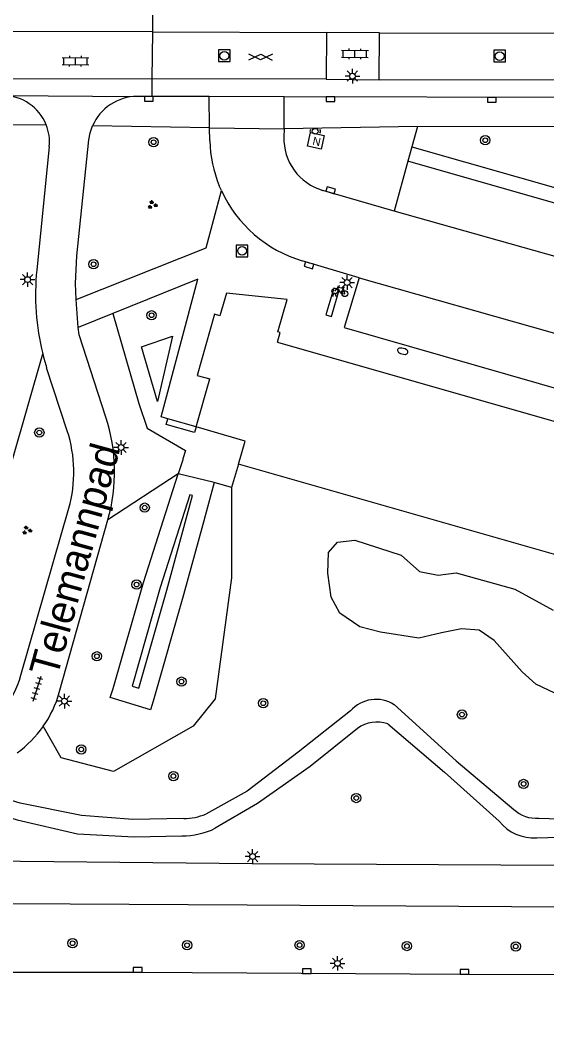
# Model space of a CAD drawing. Extents: x 132999 to 136000, y 398499 to 400501.
# Drawn here: x 134365.6 to 134410.7, y 399202.1 to 399288 of the extents above; entities that cross this region are included whole.
import ezdxf

# ---------------------------------------------------------------- set-up
doc = ezdxf.new("R2010")
doc.units = 0
for name, color, linetype in [('gg-anno-openbare ruimte label', 7, 'Continuous'), ('gg-bbg-hoofdgebouw', 7, 'Continuous'), ('gg-knt-verharding', 7, 'Continuous'), ('gg-knt-verharding nz', 7, 'Continuous'), ('gt-grn-groengrens', 7, 'Continuous'), ('gt-grn-vlakafsluiter', 7, 'Continuous'), ('gt-grn-weggrens', 7, 'Continuous'), ('gt-symb-boom', 7, 'Continuous'), ('gt-symb-brandkraan', 7, 'Continuous'), ('gt-symb-fietsenrek', 7, 'Continuous'), ('gt-symb-gesloten verharding', 7, 'Continuous'), ('gt-symb-groenvak', 7, 'Continuous'), ('gt-symb-klinker verharding', 7, 'Continuous'), ('gt-symb-kolk', 7, 'Continuous'), ('gt-symb-lichtmast', 7, 'Continuous'), ('gt-symb-nortonput', 7, 'Continuous'), ('gt-symb-peilbuis', 7, 'Continuous'), ('gt-symb-rioolschacht', 7, 'Continuous'), ('gt-symb-tegel verharding', 7, 'Continuous')]:
    doc.layers.add(name, color=color, linetype=linetype)

# ---------------------------------------------------------------- blocks, each defined once
blk = doc.blocks.new('gt0-RS')
at = {"layer": 'gt-symb-rioolschacht'}
blk.add_lwpolyline([(-0.5, -0.5), (0.5, -0.5), (0.5, 0.5), (-0.5, 0.5)], close=True, dxfattribs=at)
blk.add_circle((0, 0), 0.375, dxfattribs=at)
blk = doc.blocks.new('gt0-KL1')
at = {"layer": 'gt-symb-klinker verharding'}
for p, q in [((-1.15, 0.3), (1.15, 0.3)), ((-1, -0.3), (-1, 0.3)), ((-0.5, 0.3), (-0.5, 0.45)), ((0, -0.3), (0, 0.3)), ((0.5, 0.3), (0.5, 0.45)), ((1, -0.3), (1, 0.3)), ((-1.15, -0.3), (1.15, -0.3)), ((-0.5, -0.45), (-0.5, -0.3)), ((0.5, -0.45), (0.5, -0.3))]:
    blk.add_line(p, q, dxfattribs=at)
blk = doc.blocks.new('gt0-BOOM')
at = {"layer": 'gt-symb-boom'}
for radius in [0.4, 0.2]:
    blk.add_circle((0, 0), radius, dxfattribs=at)
blk = doc.blocks.new('gt0-KOLK')
at = {"layer": 'gt-symb-kolk'}
blk.add_lwpolyline([(0, 0), (0.375, 0), (0.375, 0.4), (-0.375, 0.4), (-0.375, 0), (0, 0)], dxfattribs=at)
blk = doc.blocks.new('gt0-PBUIS')
at = {"layer": 'gt-symb-peilbuis'}
blk.add_circle((0, 0), 0.25, dxfattribs=at)
for centre, start, end in [((-0.207, 0), 141.90727, 218.09273), ((0.207, 0), 321.90727, 38.09273)]:
    blk.add_arc(centre, 0.243, start, end, dxfattribs=at)
blk = doc.blocks.new('gt0-GESVH1')
at = {"layer": 'gt-symb-gesloten verharding'}
for p, q in [((-0.992, -0.261), (0.008, 0.239)), ((0.008, -0.261), (-0.992, 0.239)), ((0.008, 0.239), (1.008, -0.261)), ((1.008, 0.239), (0.008, -0.261))]:
    blk.add_line(p, q, dxfattribs=at)
blk = doc.blocks.new('gt0-GRVAK')
at = {"layer": 'gt-symb-groenvak'}
for p, q in [((-0.11, 0.189), (-0.228, 0.24)), ((-0.182, 0.153), (0.088, 0.153)), ((-0.091, 0.211), (-0.156, 0.322)), ((-0.047, 0.214), (-0.047, 0.393)), ((-0.004, 0.211), (0.061, 0.322)), ((0.015, 0.189), (0.133, 0.24)), ((0.262, -0.052), (0.197, 0.059)), ((0.305, -0.049), (0.305, 0.13)), ((0.349, -0.052), (0.414, 0.059)), ((-0.245, -0.228), (-0.363, -0.177)), ((-0.318, -0.264), (-0.047, -0.264)), ((-0.226, -0.206), (-0.291, -0.095)), ((-0.183, -0.203), (-0.183, -0.024)), ((-0.139, -0.206), (-0.074, -0.095)), ((-0.12, -0.228), (-0.002, -0.177)), ((0.243, -0.074), (0.125, -0.023)), ((0.17, -0.11), (0.441, -0.11)), ((0.368, -0.074), (0.486, -0.023))]:
    blk.add_line(p, q, dxfattribs=at)
blk = doc.blocks.new('gt0-NPUT')
at = {"layer": 'gt-symb-nortonput'}
blk.add_lwpolyline([(-0.566, -0.608), (-0.566, 0.592), (0.634, 0.592), (0.634, -0.608)], close=True, dxfattribs=at)
blk.add_text('N', height=0.7, dxfattribs=at).set_placement((-0.221, -0.381))
blk = doc.blocks.new('gt0-FREK')
at = {"layer": 'gt-symb-fietsenrek'}
for p, q in [((0.259, 0.762), (0.294, 0.823)), ((0.54, 0.335), (0.259, 0.762)), ((0.294, 0.823), (0.767, 0.714)), ((0.767, 0.714), (0.54, 0.335)), ((0.757, 0.841), (0.866, 0.816)), ((0.767, 0.714), (0.84, 0.822)), ((0.895, 0.252), (0.767, 0.714))]:
    blk.add_line(p, q, dxfattribs=at)
for points in [[(0.294, 0.823), (0.36, 0.937), (0.452, 0.935)], [(-0.124, 0), (-0.047, 0.312), (0.053, 0.312), (0.12, 0)], [(0.036, 0.476), (0.228, 0.708), (0.259, 0.762)], [(0.54, 0.335), (0.555, 0.305), (0.895, 0.252)]]:
    blk.add_lwpolyline(points, dxfattribs=at)
for centre in [(0.036, 0.476), (0.895, 0.252)]:
    blk.add_circle(centre, 0.252, dxfattribs=at)
blk = doc.blocks.new('gt0-LMAST')
at = {"layer": 'gt-symb-lichtmast'}
for p, q in [((-0.182, 0.173), (-0.447, 0.438)), ((-0.005, 0.246), (-0.005, 0.621)), ((0.172, 0.173), (0.437, 0.438)), ((-0.255, -0.004), (-0.63, -0.004)), ((-0.182, -0.181), (-0.447, -0.446)), ((-0.005, -0.254), (-0.005, -0.629)), ((0.437, -0.446), (0.172, -0.181)), ((0.245, -0.004), (0.62, -0.004))]:
    blk.add_line(p, q, dxfattribs=at)
blk.add_circle((-0.005, -0.004), 0.25, dxfattribs=at)
blk = doc.blocks.new('gt0-BR')
at = {"layer": 'gt-symb-brandkraan'}
for centre, radius, start, end in [((-0.244, 0), 0.206, 107.56694, 252.43307), ((0.599, -2.664), 3, 106.89205, 107.56694), ((0, -0.691), 0.938, 73.10799, 106.89205), ((-0.599, -2.664), 3, 72.43309, 73.10799), ((0.244, 0), 0.206, 287.56695, 72.43309), ((0.599, 2.664), 3, 252.43307, 253.10797), ((0, 0.691), 0.938, 253.10797, 286.89206), ((-0.599, 2.664), 3, 286.89206, 287.56695)]:
    blk.add_arc(centre, radius, start, end, dxfattribs=at)
blk = doc.blocks.new('gt0-TEG1')
at = {"layer": 'gt-symb-tegel verharding'}
for p, q in [((-1.125, 0), (1.125, 0)), ((-0.9, -0.25), (-0.9, 0.25)), ((-0.45, -0.25), (-0.45, 0.25)), ((0, -0.25), (0, 0.25)), ((0.45, -0.25), (0.45, 0.25)), ((0.9, -0.25), (0.9, 0.25))]:
    blk.add_line(p, q, dxfattribs=at)

msp = doc.modelspace()

# ---------------------------------------------------------------- linework, layer by layer
at = {"layer": 'gg-bbg-hoofdgebouw'}
for p, q in [((134380.693, 399253.112), (134381.876, 399257.216)), ((134453.48, 399230.13), (134384.33, 399249.91))]:
    msp.add_line(p, q, dxfattribs=at)
for points in [[(134387.66, 399260.38), (134387.895, 399261.197), (134387.684, 399261.258), (134388.489, 399264.044), (134383.292, 399264.568), (134382.741, 399262.645), (134382.27, 399262.78)], [(134382.27, 399262.78), (134380.8, 399257.52), (134381.876, 399257.216)], [(134387.66, 399260.38), (134459.86, 399239.7), (134459, 399236.68), (134456.72, 399237.34), (134456.02, 399234.87), (134454.91, 399235.19), (134453.48, 399230.13)], [(134384.33, 399249.91), (134384.902, 399251.899), (134380.693, 399253.112)]]:
    msp.add_lwpolyline(points, dxfattribs=at)
at = {"layer": 'gg-knt-verharding'}
for p, q in [((134377, 399286.99), (134363.98, 399287.01)), ((134376.93, 399282.96), (134377, 399286.99)), ((134391.87, 399286.91), (134391.84, 399282.91)), ((134396.4, 399286.88), (134391.87, 399286.91)), ((134396.37, 399282.87), (134396.4, 399286.88)), ((134363.91, 399282.98), (134376.93, 399282.96)), ((134391.84, 399282.91), (134396.37, 399282.87)), ((134364.205, 399281.519), (134375.652, 399281.441)), ((134376.926, 399281.437), (134375.652, 399281.441)), ((134381.831, 399281.423), (134376.926, 399281.437)), ((134388.227, 399281.405), (134381.831, 399281.423)), ((134480.85, 399281.141), (134388.227, 399281.405)), ((134381.841, 399278.747), (134371.825, 399278.906)), ((134381.841, 399278.747), (134388.23, 399278.65)), ((134381.871, 399277.634), (134381.841, 399278.747)), ((134388.23, 399278.65), (134388.212, 399277.982)), ((134399.66, 399278.86), (134399.183, 399277.126)), ((134470.606, 399278.706), (134399.66, 399278.86)), ((134368.126, 399277.133), (134367.055, 399266.568)), ((134399.183, 399277.126), (134398.844, 399275.894)), ((134398.844, 399275.894), (134397.661, 399271.593)), ((134462.86, 399257.53), (134398.844, 399275.894)), ((134382.867, 399273.364), (134382.686, 399273.783)), ((134397.661, 399271.593), (134391.565, 399273.378)), ((134394.65, 399265.898), (134389.786, 399267.345)), ((134370.413, 399264.034), (134370.38, 399265.41)), ((134373.565, 399262.835), (134370.606, 399261.642)), ((134369.666, 399252.764), (134367.895, 399258.183)), ((134380.693, 399253.112), (134378.279, 399253.808)), ((134365.69, 399231.811), (134369.79, 399246.129)), ((134368.984, 399230.331), (134373.15, 399245.149)), ((134410.047, 399219.572), (134414.47, 399219.435)), ((134409.867, 399217.88), (134414.957, 399218.044))]:
    msp.add_line(p, q, dxfattribs=at)
for points in [[(134370.38, 399265.41), (134370.48, 399267.77), (134371.523, 399277.73), (134371.631, 399278.329), (134371.825, 399278.906)], [(134370.413, 399264.034), (134381.563, 399268.473), (134382.867, 399273.364)], [(134378.279, 399253.808), (134377.698, 399253.975), (134380.842, 399265.768), (134373.565, 399262.835)], [(134394.65, 399265.898), (134393.39, 399261.63), (134460.368, 399242.368)], [(134372.979, 399253.934), (134370.69, 399261), (134370.606, 399261.642)], [(134362.832, 399240.652), (134362.22, 399240.815), (134367.562, 399259.379)], [(134393.915, 399228.759), (134389.446, 399225.235), (134385.071, 399221.89), (134381.538, 399219.908)], [(134397.673, 399229.296), (134402.963, 399224.491), (134407.905, 399220.317)], [(134394.517, 399227.259), (134390.479, 399223.984), (134385.953, 399220.809), (134382.342, 399218.698)], [(134397.109, 399227.639), (134401.978, 399223.521), (134406.65, 399219.3)], [(134379.642, 399219.523), (134375.289, 399219.46), (134370.896, 399219.791), (134365.634, 399220.854), (134361.116, 399222.212)], [(134359.905, 399221.149), (134365.368, 399219.431), (134370.532, 399218.229), (134375.393, 399217.956), (134379.487, 399218.047)], [(134359.972, 399215.935), (134385.499, 399215.693), (134412.115, 399215.528), (134437.36, 399215.562), (134464.806, 399215.475), (134477.25, 399215.425)], [(134359.782, 399212.278), (134385.067, 399212.148), (134412.251, 399211.975), (134437.312, 399212.016), (134492.565, 399211.821), (134509.991, 399211.681), (134547.415, 399210.796), (134563.312, 399210.229), (134573.494, 399209.378), (134588.471, 399207.695)], [(134361.191, 399206.375), (134375.695, 399206.35), (134403.68, 399206.189), (134418.191, 399206.152), (134460.65, 399205.928), (134488.639, 399205.839), (134500.993, 399205.767), (134530.492, 399205.279), (134560.23, 399204.287), (134614.374, 399201.289), (134616.919, 399200.928), (134618.838, 399200.538), (134618.826, 399200.371)]]:
    msp.add_lwpolyline(points, dxfattribs=at)
for centre, radius, start, end in [((134364.145, 399277.52), 4, 21.82947, 89.1415), ((134375.665, 399277.266), 4.175, 90.17482, 156.86606), ((134364.153, 399277.521), 3.992, 354.42203, 21.85529), ((134392.939, 399277.965), 11.073, 181.71087, 202.18789), ((134392.874, 399277.855), 4.664, 178.43496, 253.69523), ((134392.948, 399277.967), 11.082, 204.53878, 253.41968), ((134388.033, 399264.435), 21.086, 174.19453, 193.87362), ((134388.362, 399264.526), 21.428, 193.89864, 197.21875), ((134358.513, 399249.258), 15.203, 344.31845, 17.91179), ((134358.904, 399249.244), 11.323, 344.03011, 18.11121), ((134357.453, 399234.175), 8.57, 299.45574, 343.98798), ((134359.793, 399232.914), 9.547, 325.00388, 344.30036), ((134396.11, 399226.815), 2.932, 57.78976, 138.47472), ((134396.168, 399225.028), 2.776, 70.18052, 126.50034), ((134359.79, 399232.912), 9.549, 305.73236, 325.02719), ((134409.814, 399222.355), 2.793, 226.86891, 274.77515), ((134379.447, 399225.344), 5.824, 271.91781, 291.03892), ((134409.636, 399221.711), 3.838, 218.91628, 273.44991), ((134379.521, 399224.484), 6.437, 269.69806, 295.992)]:
    msp.add_arc(centre, radius, start, end, dxfattribs=at)
at = {"layer": 'gg-knt-verharding nz'}
for p, q in [((134377, 399286.99), (134391.87, 399286.91)), ((134396.4, 399286.88), (134420.6, 399286.86)), ((134391.84, 399282.91), (134376.93, 399282.96)), ((134420.63, 399282.8), (134396.37, 399282.87))]:
    msp.add_line(p, q, dxfattribs=at)
for points in [[(134463.495, 399252.892), (134454.012, 399255.519), (134433.746, 399261.438), (134397.661, 399271.593)], [(134394.65, 399265.898), (134411.183, 399261.211), (134452.58, 399249.27), (134461.689, 399246.815)], [(134392.482, 399265.016), (134391.805, 399262.724), (134392.284, 399262.582), (134392.961, 399264.874), (134392.482, 399265.016)]]:
    msp.add_lwpolyline(points, dxfattribs=at)
at = {"layer": 'gt-grn-groengrens'}
for p, q in [((134399.183, 399277.126), (134463.231, 399258.75)), ((134384.33, 399249.91), (134383.726, 399247.912)), ((134379.152, 399249.077), (134373.15, 399245.149)), ((134379.152, 399249.077), (134379.164, 399249.074)), ((134382.232, 399248.329), (134379.164, 399249.074)), ((134382.232, 399248.329), (134381.261, 399244.739)), ((134383.726, 399247.912), (134382.232, 399248.329))]:
    msp.add_line(p, q, dxfattribs=at)
for points in [[(134373.565, 399262.835), (134375.789, 399255.119), (134376.521, 399252.99), (134379.789, 399251.087), (134379.563, 399250.36), (134379.554, 399250.285), (134379.164, 399249.074)], [(134376.017, 399259.973), (134378.664, 399260.879), (134377.4, 399255.285), (134376.017, 399259.973)], [(134380.693, 399253.112), (134380.555, 399252.632), (134378.141, 399253.327), (134378.279, 399253.808)], [(134381.261, 399244.739), (134379.63, 399238.718), (134377.029, 399229.603), (134376.784, 399228.845), (134373.341, 399229.902), (134373.59, 399230.671), (134376.184, 399239.762), (134379.152, 399249.077)], [(134383.726, 399247.912), (134383.726, 399240.158), (134382.344, 399229.807), (134380.453, 399227.448), (134373.631, 399223.558), (134369.156, 399224.732), (134367.614, 399227.439)], [(134375.214, 399230.896), (134375.788, 399230.72), (134378.185, 399239.12), (134380.382, 399247.235), (134380.156, 399247.289), (134377.62, 399239.328), (134375.214, 399230.896)], [(134411.413, 399230.269), (134409.78, 399231.04), (134408.609, 399232.103), (134406.214, 399234.793), (134404.952, 399235.678), (134403.437, 399235.79), (134401.714, 399235.445), (134399.768, 399235.003), (134396.476, 399235.499), (134394.711, 399235.97), (134393.012, 399237.141), (134392.26, 399238.506), (134391.97, 399240.561), (134392.051, 399242.331), (134392.798, 399243.227), (134394.281, 399243.395), (134398.27, 399242.1), (134399.838, 399240.719), (134401.436, 399240.4), (134402.97, 399240.594), (134407.987, 399239.186), (134411.271, 399237.392)]]:
    msp.add_lwpolyline(points, dxfattribs=at)
at = {"layer": 'gt-grn-vlakafsluiter'}
msp.add_line((134370.606, 399261.642), (134370.413, 399264.034), dxfattribs=at)
at = {"layer": 'gt-grn-weggrens'}
for p, q in [((134377, 399286.99), (134377.005, 399288.408)), ((134376.926, 399281.437), (134376.93, 399282.96)), ((134381.841, 399278.747), (134381.831, 399281.423)), ((134388.23, 399278.65), (134388.227, 399281.405)), ((134367.858, 399279.007), (134364.146, 399278.988)), ((134399.66, 399278.86), (134388.23, 399278.65))]:
    msp.add_line(p, q, dxfattribs=at)

# ---------------------------------------------------------------- block references
at = {"layer": 'gt-symb-boom'}
for p in [(134377.061, 399277.514), (134405.463, 399277.682), (134371.915, 399267.051), (134376.887, 399262.676), (134367.272, 399252.627), (134376.294, 399246.186), (134375.595, 399239.588), (134372.199, 399233.441), (134379.447, 399231.27), (134386.446, 399229.417), (134403.47, 399228.447), (134370.862, 399225.459), (134378.754, 399223.175), (134408.747, 399222.496), (134394.417, 399221.294), (134370.115, 399208.842), (134379.922, 399208.672), (134389.566, 399208.69), (134398.755, 399208.604), (134408.07, 399208.571)]:
    msp.add_blockref('gt0-BOOM', p, dxfattribs=at)
at = {"layer": 'gt-symb-brandkraan', "rotation": -15.562986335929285}
msp.add_blockref('gt0-BR', (134398.393, 399259.598), dxfattribs=at)
at = {"layer": 'gt-symb-fietsenrek'}
msp.add_blockref('gt0-FREK', (134392.542, 399264.276), dxfattribs=at)
at = {"layer": 'gt-symb-gesloten verharding', "rotation": 179.82811317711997}
msp.add_blockref('gt0-GESVH1', (134386.235, 399284.805), dxfattribs=at)
at = {"layer": 'gt-symb-groenvak'}
for p in [(134376.947, 399272.145), (134366.199, 399244.245)]:
    msp.add_blockref('gt0-GRVAK', p, dxfattribs=at)
at = {"layer": 'gt-symb-klinker verharding'}
for p, rotation in [((134394.3, 399285.087), -0.40106390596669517), ((134370.37, 399284.466), -0.4010639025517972)]:
    msp.add_blockref('gt0-KL1', p, dxfattribs=dict(at, rotation=rotation))
at = {"layer": 'gt-symb-kolk'}
for p, rotation in [((134376.659, 399281.439), 180), ((134392.208, 399281.395), 179.9427042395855), ((134406.025, 399281.354), 179.82811317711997), ((134392.17, 399273.201), -16.260204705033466), ((134390.418, 399267.155), 163.50377577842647)]:
    msp.add_blockref('gt0-KOLK', p, dxfattribs=dict(at, rotation=rotation))
for p in [(134375.695, 399206.35), (134390.183, 399206.261), (134403.68, 399206.189)]:
    msp.add_blockref('gt0-KOLK', p, dxfattribs=at)
at = {"layer": 'gt-symb-lichtmast'}
for p in [(134394.09, 399283.183), (134366.273, 399265.738), (134393.634, 399265.487), (134374.282, 399251.346), (134369.428, 399229.606), (134385.544, 399216.277), (134392.814, 399207.122)]:
    msp.add_blockref('gt0-LMAST', p, dxfattribs=at)
at = {"layer": 'gt-symb-nortonput', "rotation": -12.354826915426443}
msp.add_blockref('gt0-NPUT', (134390.921, 399277.639), dxfattribs=at)
at = {"layer": 'gt-symb-peilbuis'}
msp.add_blockref('gt0-PBUIS', (134390.902, 399278.454), dxfattribs=at)
at = {"layer": 'gt-symb-rioolschacht', "rotation": 179.9427042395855}
for p in [(134383.116, 399284.924), (134406.694, 399284.896)]:
    msp.add_blockref('gt0-RS', p, dxfattribs=at)
at = {"layer": 'gt-symb-rioolschacht'}
msp.add_blockref('gt0-RS', (134384.636, 399268.198), dxfattribs=at)
at = {"layer": 'gt-symb-tegel verharding', "rotation": 72.36228444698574}
msp.add_blockref('gt0-TEG1', (134367.074, 399230.662), dxfattribs=at)

# ---------------------------------------------------------------- texts
at = {"layer": 'gg-anno-openbare ruimte label'}
msp.add_text('Telemannpad', height=2.5, rotation=74.6, dxfattribs=at).set_placement((134368.79, 399231.541))

doc.saveas('drawing.dxf')
